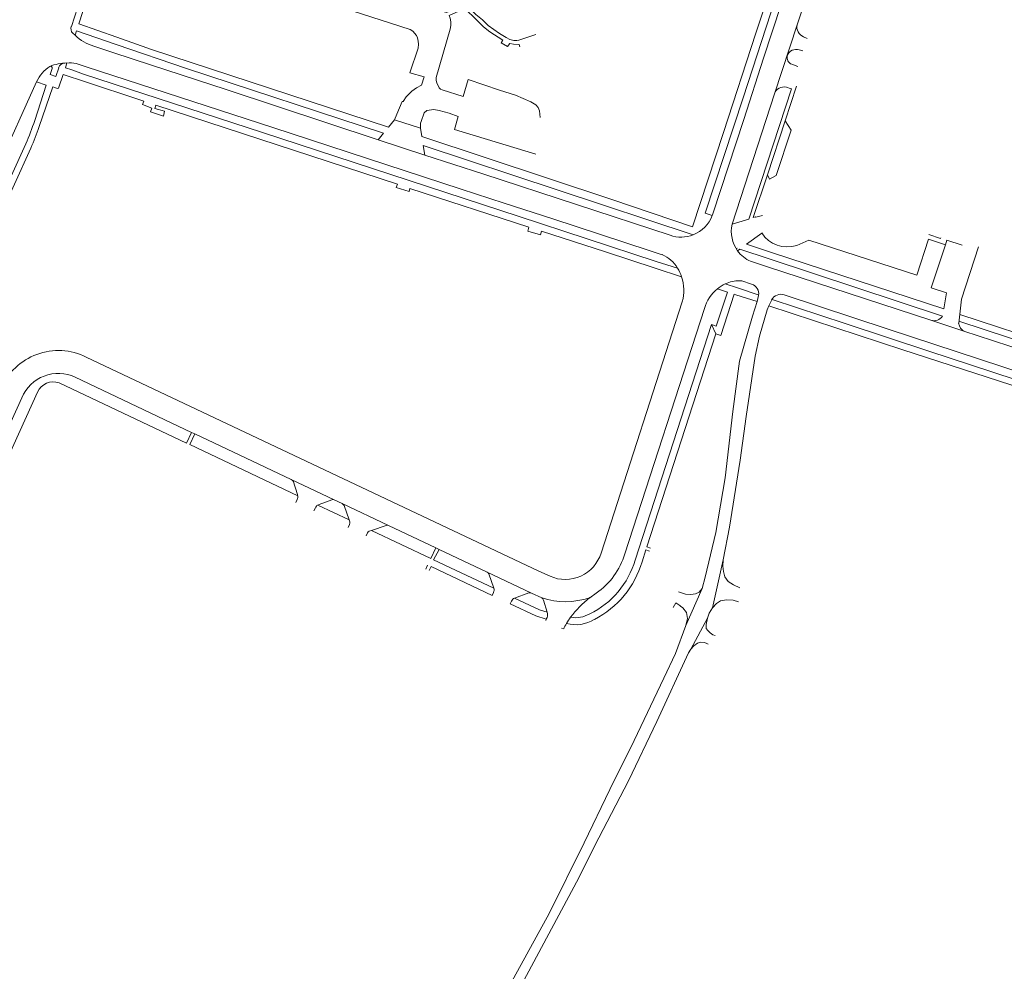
# Model space of a CAD drawing. Extents: x 145000 to 155000, y 457500 to 470000.
# Tile 417 of 548: x 152611 to 152910, y 464106 to 464395. Entities that reach past the tile are written whole.
import ezdxf

# ---------------------------------------------------------------- set-up
doc = ezdxf.new("R2010")
doc.units = 0
doc.header["$LTSCALE"] = 0.2
doc.header["$MEASUREMENT"] = 0
doc.layers.add('kant verharding', color=252, linetype='Continuous', lineweight=0)

msp = doc.modelspace()

# ---------------------------------------------------------------- linework, layer by layer
at = {"layer": 'kant verharding', "lineweight": 0}
for p, q in [((152846.93, 464393.6), (152852.16, 464409.36)), ((152626.28, 464393.09), (152628.15, 464398.76)), ((152846.93, 464393.6), (152840.01, 464372.61)), ((152627.4, 464390.39), (152626.71, 464391.02)), ((152848.88, 464389.91), (152849.97, 464389.44)), ((152633.11, 464387.09), (152638.88, 464385.18)), ((152650.69, 464386.09), (152722.65, 464362.45)), ((152847.53, 464385.98), (152848.68, 464385.62)), ((152624.93, 464381.96), (152624.15, 464381.88)), ((152627.78, 464381.82), (152630.83, 464380.82)), ((152847.14, 464380.92), (152845.27, 464381.56)), ((152619.8, 464378.43), (152620.45, 464380.31)), ((152621.59, 464377.84), (152619.8, 464378.43)), ((152622.43, 464380.52), (152621.59, 464377.84)), ((152615.72, 464376.22), (152580.5, 464298.34)), ((152618.62, 464375.27), (152615.14, 464364.43)), ((152615.72, 464376.22), (152618.62, 464375.27)), ((152620.62, 464374.68), (152616.5, 464362.62)), ((152846.71, 464374.95), (152843.22, 464364.34)), ((152844.84, 464374.19), (152843.64, 464374.58)), ((152827.12, 464332.94), (152840.01, 464372.61)), ((152651.97, 464369.16), (152725.42, 464345.09)), ((152724.52, 464364.73), (152725.25, 464366.45)), ((152722.65, 464362.45), (152724.52, 464364.73)), ((152724.52, 464364.73), (152732.4, 464362.15)), ((152837.91, 464347.93), (152843.22, 464364.34)), ((152719.53, 464358.65), (152721.17, 464360.64)), ((152732.4, 464362.15), (152732.82, 464359.66)), ((152612.44, 464357.41), (152585.46, 464298.21)), ((152733.75, 464353.98), (152719.53, 464358.65)), ((152733.28, 464356.87), (152815.34, 464329.74)), ((152733.28, 464356.87), (152733.75, 464353.98)), ((152613.95, 464356.08), (152557.96, 464233.15)), ((152837.91, 464347.93), (152833.58, 464334.96)), ((152729.22, 464343.85), (152765.4, 464332.08)), ((152821.06, 464335.58), (152821.24, 464336.07)), ((152832.27, 464334.53), (152827.12, 464332.94)), ((152831.54, 464326.86), (152836.14, 464330.28)), ((152801.92, 464324.96), (152805.88, 464323.69)), ((152828.55, 464325.68), (152828.63, 464325.57)), ((152828.82, 464324.84), (152829.52, 464325.36)), ((152810.55, 464319.59), (152804.09, 464321.65)), ((152803.8, 464319.56), (152804.96, 464319.18)), ((152803.8, 464319.56), (152811.77, 464316.94)), ((152825.08, 464314.82), (152828.73, 464313.63)), ((152891.54, 464307.19), (152892.31, 464312.06)), ((152787.32, 464233), (152811.99, 464309.4)), ((152828.29, 464311.53), (152834.73, 464309.43)), ((152834.73, 464309.43), (152833.39, 464304.99)), ((152835.21, 464311.33), (152834.73, 464309.43)), ((152835.1, 464311.46), (152835.21, 464311.33)), ((152838.34, 464308.19), (152839.17, 464309.98)), ((152818.71, 464307.35), (152794.49, 464232.74)), ((152837.76, 464306.93), (152838.34, 464308.19)), ((152897.89, 464300.32), (152887.56, 464303.77)), ((152797.64, 464230.87), (152820.86, 464302.46)), ((152822.23, 464299.66), (152820.86, 464302.46)), ((152901.6, 464299.17), (152897.89, 464300.32)), ((152950.28, 464283.15), (152901.6, 464299.17)), ((152656.64, 464272.62), (152627.43, 464286.46)), ((152604.92, 464257.48), (152616.03, 464281.87)), ((152661.29, 464266.4), (152622.58, 464284.74)), ((152611.26, 464280.22), (152603.27, 464262.69)), ((152662.85, 464269.66), (152656.64, 464272.62)), ((152662.85, 464269.66), (152661.29, 464266.4)), ((152663.82, 464269.23), (152662.85, 464269.66)), ((152663.82, 464269.23), (152693.12, 464255.39)), ((152693.12, 464255.39), (152706.2, 464249.16)), ((152695.05, 464250.82), (152693.7, 464254.9)), ((152694.52, 464248.32), (152694.96, 464249.26)), ((152705.43, 464249.17), (152701.59, 464247.8)), ((152708.61, 464248.03), (152706.2, 464249.16)), ((152700.46, 464246.74), (152699.97, 464245.79)), ((152701.16, 464247.59), (152710.69, 464243.11)), ((152708.61, 464248.03), (152722.73, 464241.39)), ((152710.69, 464243.11), (152709.2, 464247.41)), ((152710.9, 464242.44), (152710.69, 464243.11)), ((152710.46, 464240.78), (152710.86, 464241.68)), ((152721.95, 464241.41), (152717.51, 464239.86)), ((152737.06, 464234.6), (152722.73, 464241.39)), ((152716.35, 464239.13), (152715.92, 464238.22)), ((152717.51, 464239.86), (152716.86, 464239.64)), ((152717.51, 464239.86), (152735.54, 464231.33)), ((152737.06, 464234.6), (152735.54, 464231.33)), ((152738.06, 464234.12), (152736.41, 464230.9)), ((152738.06, 464234.12), (152737.06, 464234.6)), ((152752.71, 464227.15), (152738.06, 464234.12)), ((152824.42, 464230.93), (152821.23, 464216.32)), ((152734.04, 464228.14), (152734.58, 464229.36)), ((152736.41, 464230.9), (152754.75, 464222.29)), ((152752.71, 464227.15), (152766.16, 464220.83)), ((152754.75, 464222.29), (152753.18, 464226.63)), ((152818.06, 464222.23), (152813.04, 464210.99)), ((152754.19, 464220.13), (152754.62, 464221.05)), ((152761.04, 464219.32), (152765.39, 464220.85)), ((152766.16, 464220.83), (152769.3, 464219.34)), ((152785.83, 464220.83), (152783.86, 464219.43)), ((152812.71, 464220.57), (152810.86, 464221.17)), ((152812.96, 464220.49), (152812.71, 464220.57)), ((152760.1, 464218.4), (152759.63, 464217.59)), ((152759.63, 464217.59), (152767.46, 464213.91)), ((152769.81, 464218.71), (152770.93, 464214.99)), ((152811.24, 464217.04), (152811.48, 464216.85)), ((152767.46, 464213.91), (152770.61, 464212.9)), ((152770.88, 464213.43), (152770.61, 464212.9)), ((152819.62, 464213.16), (152814.59, 464203.77)), ((152770.61, 464212.9), (152770.49, 464212.51)), ((152775.3, 464210.17), (152775.94, 464209.91))]:
    msp.add_line(p, q, dxfattribs=at)
at = {"layer": 'kant verharding', "lineweight": 0, "flags": 128}
for points in [[(152732.82, 464359.66), (152790.62, 464340.43), (152815.12, 464332.14), (152824.52, 464360.8), (152834.38, 464391.04), (152840.77, 464410.4), (152841.4, 464412.1), (152843.74, 464419.47)], [(152845.95, 464418.36), (152838.92, 464397.19), (152830.51, 464371.32), (152818.92, 464336.26), (152821.06, 464335.58)], [(152847.49, 464416.46), (152836.68, 464383.42), (152830.67, 464364.83), (152821.24, 464336.07)], [(152725.25, 464366.45), (152726.88, 464370.26), (152727.2, 464370.25), (152728.07, 464371.64), (152729.8, 464373.39), (152731.19, 464374.39), (152732.77, 464375.22), (152733.53, 464377.73), (152729.2, 464378.93), (152731.69, 464386.44), (152731.81, 464387.68), (152731.75, 464388.57), (152731.5, 464389.59), (152731.16, 464390.35), (152730.08, 464391.63), (152729.23, 464392.18), (152688.01, 464405.54)], [(152629.13, 464401.78), (152630.93, 464401.19), (152628.52, 464393.83), (152640.14, 464389.78), (152650.69, 464386.09)], [(152767.48, 464390.66), (152762.36, 464388.85), (152761.7, 464388.75), (152760.74, 464388.8), (152759.56, 464389.1), (152758.48, 464389.66), (152756.45, 464390.94), (152754.68, 464392.15), (152753.03, 464393.36), (152751.24, 464395.03), (152749.27, 464396.73), (152747.54, 464398.33), (152746.18, 464399.8), (152740.35, 464397.35), (152739.35, 464397.62), (152738.81, 464397.99)], [(152762.6, 464386.86), (152762.38, 464387.63), (152760.64, 464387.65), (152759.59, 464387.88), (152758.85, 464386.99), (152756.91, 464388.11), (152757.49, 464388.87), (152753.5, 464391.47), (152751.62, 464392.95), (152749.46, 464395.13), (152745.86, 464398.48), (152741.09, 464396.4), (152741.4, 464395.63), (152741.63, 464394.48), (152741.68, 464393.34)], [(152741.68, 464393.34), (152741.46, 464392.23), (152737.16, 464377.56), (152737.16, 464376.67), (152737.37, 464375.92), (152738.1, 464374.4), (152738.47, 464374.04), (152739.04, 464373.79), (152745.38, 464371.73)], [(152627.4, 464390.39), (152627.84, 464391.72), (152639.92, 464387.56)], [(152639.92, 464387.56), (152661.29, 464380.25), (152721.17, 464360.64)], [(152719.53, 464358.65), (152673.36, 464373.87), (152650.67, 464381.29), (152638.88, 464385.18)], [(152624.93, 464381.96), (152624.46, 464380.52), (152626.39, 464379.9)], [(152630.83, 464380.82), (152687.55, 464362.37), (152744.79, 464343.6), (152757.88, 464339.3), (152772.6, 464334.61), (152801.92, 464324.96)], [(152620.62, 464374.68), (152622.11, 464374.24), (152622.04, 464374.23), (152622.34, 464374.31), (152623.78, 464378.45), (152624.99, 464378.09)], [(152624.99, 464378.09), (152629.37, 464376.62), (152648.34, 464370.36)], [(152626.39, 464379.9), (152630, 464378.53), (152684.36, 464360.83), (152762.15, 464335.39), (152804.09, 464321.65)], [(152745.38, 464371.73), (152746.95, 464376.97), (152756.4, 464373.69), (152761.31, 464372.13), (152765.93, 464370.14), (152767.52, 464369.25), (152768.2, 464368.48), (152768.61, 464367.46), (152768.79, 464365.42)], [(152832.27, 464334.53), (152845.23, 464374.06), (152844.84, 464374.19)], [(152648.34, 464370.36), (152647.88, 464369.3), (152650.77, 464368.26), (152650.38, 464367.07), (152654.29, 464365.77), (152654.61, 464367.36), (152651.68, 464368.15), (152651.97, 464369.16)], [(152732.64, 464364.18), (152733.52, 464366.76), (152734.36, 464367.52), (152736.46, 464367.8), (152738.08, 464367.53), (152741.13, 464366.71), (152743.83, 464365.66)], [(152743.83, 464365.66), (152742.8, 464361.72), (152767.44, 464354.25)], [(152732.4, 464362.15), (152732.44, 464363.62), (152732.64, 464364.18)], [(152843.22, 464364.34), (152845.09, 464361.52), (152840.55, 464347.71), (152838.55, 464346.67), (152837.91, 464347.93)], [(152808.27, 464329.6), (152751.32, 464348.31), (152733.75, 464353.98)], [(152725.42, 464345.09), (152725.05, 464344.1), (152728.94, 464342.94), (152729.22, 464343.85)], [(152833.58, 464334.96), (152834.29, 464335.17), (152834.32, 464335.05), (152836.39, 464335.64)], [(152765.4, 464332.08), (152765.03, 464330.79), (152768.9, 464329.71), (152769.25, 464330.83)], [(152769.25, 464330.83), (152788.7, 464324.51), (152803.8, 464319.56)], [(152890.61, 464328.86), (152890.52, 464328.65), (152886.92, 464329.79)], [(152891.54, 464307.19), (152839.15, 464324.4), (152831.54, 464326.86)], [(152846.82, 464326.52), (152850.5, 464328.14), (152883.29, 464317.46), (152886.87, 464328.36), (152891.99, 464326.7)], [(152892.31, 464312.06), (152887.68, 464313.57), (152891.99, 464326.7)], [(152891.99, 464326.7), (152892.45, 464328.06), (152897.09, 464326.58)], [(152891.07, 464305.03), (152838.37, 464322.42), (152829.52, 464325.36)], [(152896.02, 464302.87), (152896.89, 464310.12), (152902.03, 464326.04)], [(152832.78, 464321.69), (152837.61, 464320.14), (152887.56, 464303.77)], [(152829.45, 464315.71), (152830.07, 464315.7), (152833.08, 464314.7)], [(152820.86, 464302.46), (152822.33, 464301.98), (152825.72, 464312.3), (152822.68, 464313.34)], [(152828.73, 464313.63), (152835.1, 464311.46), (152835.21, 464311.33)], [(152828.29, 464311.53), (152827.78, 464311.67), (152823.69, 464299.14), (152822.23, 464299.66)], [(152839.17, 464309.98), (152839.36, 464310.05), (152861.53, 464302.8), (152886.98, 464294.36), (152926.15, 464281.53), (152930.93, 464280.04)], [(152842.98, 464311.49), (152874.56, 464301.06), (152916.25, 464287.4), (152920.15, 464286.08), (152930.92, 464282.64)], [(152824.42, 464230.93), (152826.33, 464240.87), (152829.56, 464261.26), (152831.44, 464274.53), (152834.16, 464292.85), (152835.45, 464298.89), (152837.76, 464306.93)], [(152838.34, 464308.19), (152879.04, 464294.8), (152911.89, 464284.08), (152930.95, 464277.75)], [(152833.39, 464304.99), (152829.4, 464291.29), (152827.4, 464276), (152825.01, 464255.86), (152822.15, 464239.23), (152819, 464225.64), (152818.06, 464222.23)], [(152896.08, 464303.45), (152933.7, 464291.09), (152951.02, 464285.46)], [(152896.34, 464305.55), (152925.42, 464296), (152951.63, 464287.45)], [(152822.23, 464299.66), (152801.26, 464234.86), (152802.31, 464234.5)], [(152630.82, 464292.56), (152768.39, 464227.5), (152771.79, 464225.95)], [(152695.13, 464250.41), (152662.3, 464265.95), (152663.82, 464269.23)], [(152802.02, 464233.61), (152800.94, 464233.99), (152799.77, 464230.36)], [(152829.54, 464222.43), (152827.52, 464223.31), (152825.93, 464224.34), (152824.96, 464225.75), (152824.49, 464227.41), (152824.36, 464228.99), (152824.42, 464230.93)], [(152754.19, 464220.13), (152735.62, 464228.87), (152735.08, 464227.71)], [(152818.06, 464222.23), (152817.11, 464221.14), (152816, 464220.64), (152814.57, 464220.42), (152812.96, 464220.49)], [(152770.93, 464214.99), (152768.57, 464215.78), (152761.04, 464219.32)], [(152809.21, 464216.47), (152810.04, 464217.86), (152810.69, 464217.48), (152811.24, 464217.04)], [(152811.48, 464216.85), (152812.13, 464216.34), (152813.26, 464214.93), (152813.57, 464213.12), (152813.04, 464210.99)], [(152819.62, 464213.16), (152820.19, 464214.67), (152821.23, 464216.32)], [(152821.23, 464216.32), (152822.38, 464217.68), (152823.65, 464218.45), (152825.45, 464218.8), (152827.45, 464218.63), (152829.11, 464218.16)], [(152822.02, 464207.9), (152821.25, 464208.18), (152820.52, 464208.71), (152819.73, 464209.4), (152819.29, 464210.05), (152819.26, 464211.25), (152819.62, 464213.16)], [(152813.04, 464210.99), (152809.89, 464202.5), (152806.39, 464194.98), (152797.32, 464176), (152789.96, 464161.07), (152782.17, 464144.9), (152771.53, 464123.47), (152747.22, 464079.1), (152740.29, 464065.85), (152739.29, 464064.83), (152738.38, 464064.21), (152737.77, 464063.87), (152736.88, 464063.47), (152735.73, 464063.36), (152734.07, 464063.66)], [(152814.59, 464203.77), (152815.51, 464204.81), (152816.65, 464205.57), (152817.63, 464205.91), (152818.78, 464205.81), (152819.47, 464205.5), (152819.84, 464205.26)], [(152738.36, 464054.69), (152741.01, 464060.56), (152746.37, 464070.22), (152751.78, 464080.13), (152760.83, 464097.38), (152779.79, 464132.91), (152786.64, 464146.43), (152795.62, 464163.77), (152804.25, 464181.76), (152813.88, 464202.71), (152814.59, 464203.77)]]:
    msp.add_lwpolyline(points, dxfattribs=at)
at = {"layer": 'kant verharding', "lineweight": 0}
for centre, radius, start, end in [((152628.07, 464392.38), 1.93, 158.2147, 225.0619), ((152849.93, 464392.83), 3.1, 165.5788, 250.1086), ((152636.91, 464400.26), 13.71, 226.0452, 253.9007), ((152846.02, 464383.61), 2.18, 164.0319, 249.8911), ((152846.66, 464383.19), 2.92, 72.6261, 159.6122), ((152625.62, 464371.8), 10.84, 122.845, 155.9182), ((152624.96, 464368.48), 13.48, 90.127, 112.8065), ((152619.96, 464380.46), 0.505, 343.4696, 116.6819), ((152624.19, 464380.07), 1.82, 91.339, 165.6548), ((152625.82, 464370.92), 11.07, 79.7892, 94.5804), ((152842.89, 464371.63), 3.05, 75.7248, 161.2553), ((152537.74, 464390.15), 81.56, 336.3342, 341.6192), ((152560.05, 464380.93), 59.34, 335.2491, 342.0248), ((152811.67, 464339.07), 10.02, 291.4892, 339.6694), ((152837.22, 464330.83), 10.32, 168.158, 215.4718), ((152811.61, 464339.09), 10.06, 250.5897, 291.7122), ((152843.91, 464335.31), 9.26, 212.8889, 288.2832), ((152836.29, 464330.15), 9.16, 215.4156, 247.4805), ((152802.18, 464314.77), 9.66, 29.9304, 67.5106), ((152800.99, 464313.57), 11.3, 17.3921, 32.1995), ((152800.27, 464312.84), 12.21, 343.6291, 19.6497), ((152832.02, 464300.89), 15.56, 116.4919, 126.8855), ((152829, 464306.65), 9.07, 87.1599, 115.6563), ((152830.98, 464303.53), 12.85, 130.2476, 162.7085), ((152832.24, 464311.81), 3.01, 350.8667, 73.8201), ((152841.99, 464308.41), 3.23, 72.2023, 150.9753), ((152888.53, 464306.58), 2.97, 251.1279, 328.6991), ((152899.27, 464303.3), 3.29, 187.5549, 245.0463), ((152622.34, 464275.54), 19.01, 63.5109, 156.8136), ((152622.32, 464275.64), 11.97, 64.6958, 157.4774), ((152620.85, 464279.79), 5.25, 70.678, 156.5505), ((152692.81, 464254.45), 0.988, 26.6796, 71.7735), ((152693.1, 464250.11), 2.05, 335.4861, 8.4345), ((152695.8, 464250.75), 0.745, 174.4469, 206.536), ((152705.81, 464248.52), 0.752, 58.3185, 119.8958), ((152702.27, 464245.95), 1.97, 124.0927, 156.2828), ((152703.49, 464243.5), 4.7, 113.9301, 119.738), ((152707.51, 464246.38), 1.98, 31.3073, 56.1255), ((152710.02, 464242.1), 0.948, 333.426, 21.0288), ((152722.32, 464240.45), 1.03, 66.6745, 111.5761), ((152717.2, 464238.78), 0.922, 111.516, 158.039), ((152776.44, 464236.33), 11.37, 245.8892, 342.9964), ((152773.54, 464238.87), 21.83, 304.2696, 343.7008), ((152772.38, 464238.17), 26.3, 295.9376, 343.8862), ((152772.23, 464238.39), 28.69, 297.019, 343.7406), ((152752.38, 464226.39), 0.832, 17.21, 66.7399), ((152753.26, 464221.83), 1.56, 330.2093, 17.4848), ((152761.48, 464217.93), 1.46, 107.5912, 161.3046), ((152765.74, 464219.97), 0.951, 64.0891, 111.7349), ((152776.44, 464241.26), 23.06, 251.9756, 288.7878), ((152768.59, 464218.23), 1.32, 21.6703, 57.2681), ((152805.82, 464192.07), 35.09, 128.7456, 142.3735), ((152768.92, 464214.28), 2.13, 336.4652, 19.5041), ((152794.79, 464201.25), 20.75, 143.8745, 150.1455), ((152779.56, 464221.96), 8.61, 259.7947, 300.1609), ((152785.86, 464205.92), 10.69, 147.9979, 158.0811), ((152779.59, 464221.95), 10.74, 254.8922, 301.8396)]:
    msp.add_arc(centre, radius, start, end, dxfattribs=at)

doc.saveas('drawing.dxf')
